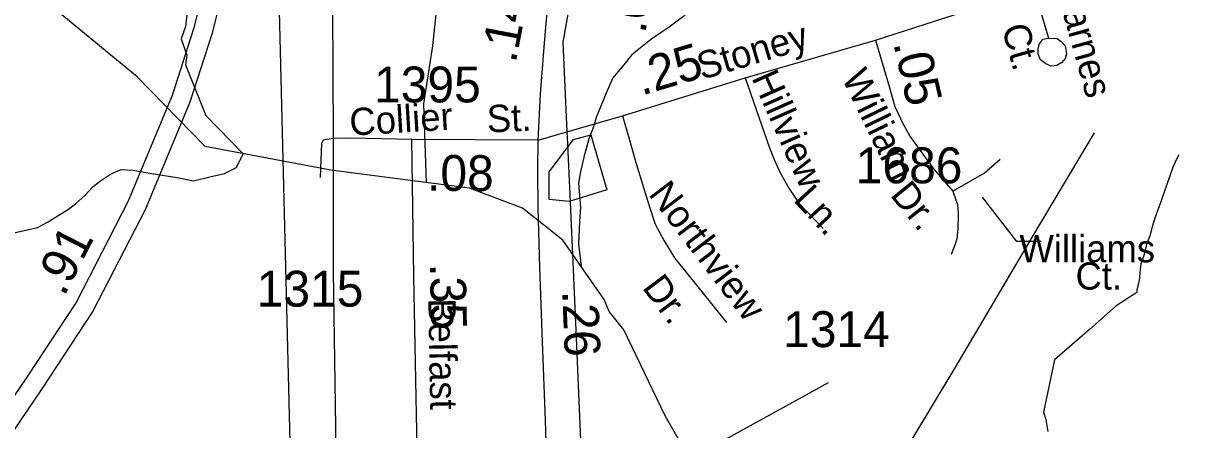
# Model space of a CAD drawing. Extents: x 2206922 to 2357709, y 510027 to 673830.
# Drawn here: x 2301643 to 2305772, y 613715 to 615129 of the extents above; entities that cross this region are included whole.
import ezdxf

# ---------------------------------------------------------------- set-up
doc = ezdxf.new("R2010")
doc.units = 0
for name, color, linetype in [('Exist Boundary Political City Limit New', 7, 'Continuous'), ('Exist Boundary Political Urban Extension UEB', 7, 'Continuous'), ('Exist Hydrographic Creek Single Shore', 7, 'Continuous'), ('Exist Hydrographic Misc Water Feature', 7, 'Continuous'), ('Exist Railroad Mainline', 7, 'Continuous'), ('Exist Road Non-System Type 51', 7, 'Continuous'), ('Exist Road Non-System Type 51 Label', 7, 'Continuous'), ('Exist Road Primary Interstate Divided Center Attributed', 7, 'Continuous'), ('Exist Road Primary Interstate Service Mileage Tenths English Label', 7, 'Continuous'), ('Exist Road Primary US Attributed', 7, 'Continuous'), ('Exist Road Primary US Mileage Tenths English Label', 7, 'Continuous'), ('Exist Road Secondary Mileage Hundredths English Label', 7, 'Continuous'), ('Exist Road Secondary Type 51 Attributed', 7, 'Continuous'), ('Exist Road Secondary Type 51 Label', 7, 'Continuous'), ('Exist Road Secondary Type 51 Number Label', 7, 'Continuous'), ('Map Preparation Boundary City Limit Buffer Line', 7, 'Continuous')]:
    doc.layers.add(name, color=color, linetype=linetype)

msp = doc.modelspace()

# ---------------------------------------------------------------- linework, layer by layer
at = {"layer": 'Exist Boundary Political City Limit New'}
msp.add_lwpolyline([(2303676.8, 614549.4), (2303545.8, 614508.7), (2303476.5, 614516.5), (2303476, 614538.6), (2303476.5, 614611.9), (2303560.8, 614724.8), (2303621.2, 614741.8), (2303676.8, 614549.4)], dxfattribs=at)
at = {"layer": 'Exist Boundary Political Urban Extension UEB'}
for p, q in [((2302608, 612265), (2302479.1, 617461.6)), ((2303538, 614751.7), (2303540.7, 614690.5)), ((2303540.7, 614690.5), (2303541, 614682.3)), ((2303541, 614682.3), (2303548.8, 614507.1)), ((2303548.8, 614507.1), (2303568.6, 614060.1)), ((2303568.6, 614060.1), (2303616, 612990))]:
    msp.add_line(p, q, dxfattribs=at)
msp.add_lwpolyline([(2303591.3, 615440.4), (2303524.1, 615064.3), (2303538, 614751.7)], dxfattribs=at)
at = {"layer": 'Exist Hydrographic Creek Single Shore'}
msp.add_lwpolyline([(2305786.1, 613140.6), (2305527.1, 613281.1), (2305443, 613304), (2305202.1, 613267.9), (2305060, 613275.4), (2304159, 613475.1), (2304016.1, 613564.5), (2303966, 613615), (2303880.9, 613762.5), (2303736, 614061.8), (2303684.9, 614125.4), (2303668.1, 614167.3), (2303523.9, 614374.8), (2303382.9, 614485.3), (2303197.9, 614555.2), (2302714, 614617.7), (2302275.9, 614700.7), (2302039.4, 614943.5), (2301631.9, 615279.4)], dxfattribs=at)
at = {"layer": 'Exist Hydrographic Misc Water Feature'}
for points in [[(2301619.2, 617404.9), (2302033.2, 617205.5), (2302501.1, 616982.5), (2302446, 616653.9), (2302398.2, 616137.4), (2302360, 615793.2), (2302288.3, 615439.3), (2302243, 615322.6), (2302233.7, 615258.7), (2302220.4, 615232.3), (2302207.1, 615119), (2302192.7, 615075.9), (2302211.9, 615018.6), (2302207.1, 614985.1), (2302278.8, 614808.2), (2302408.9, 614675.5)], [(2303114.2, 615937.6), (2303062.8, 615725.2), (2302978.7, 615700.5), (2302896.9, 615665.4), (2302986.5, 615512.4), (2303098.7, 615328), (2303069.7, 615051.7), (2303037.8, 614849.3), (2303047.6, 614574.6)], [(2304070.4, 615290.4), (2304045.2, 615254), (2303991.2, 615203.7), (2303945.7, 615155), (2303894.3, 615116.5), (2303866.6, 615098.4), (2303829.1, 615072), (2303789.3, 615039.5), (2303763.4, 615019), (2303736, 614985), (2303698.4, 614940.4), (2303675.1, 614886.4), (2303640.2, 614802), (2303630.2, 614769.8), (2303614.6, 614727.9), (2303597.5, 614663.6), (2303584, 614607.3), (2303578.5, 614571.6), (2303585.5, 614489.4), (2303582, 614439.6), (2303578.7, 614361.5), (2303588.2, 614282.3)], [(2305377.6, 614748.8), (2305157.8, 614380.4), (2304890.8, 613929.9), (2304678.8, 613575.8), (2304560.7, 613386)], [(2301603.4, 614398.2), (2301651.2, 614408.8), (2301691, 614419), (2301728.9, 614437.6), (2301762.9, 614459.7), (2301796.4, 614480.2), (2301824.1, 614500.4), (2301858.1, 614530.9), (2301885.6, 614561.3), (2301911, 614581.4), (2301943, 614601.7), (2301959.2, 614609.8), (2301983, 614620.4), (2302024.5, 614618.2), (2302089.6, 614606.3), (2302178.3, 614592.5), (2302235.5, 614580.7), (2302292.7, 614594.5), (2302343.9, 614606.3), (2302385.1, 614627.9), (2302408.9, 614675.5)], [(2305672.1, 614672), (2305662.4, 614652), (2305650.7, 614625.7), (2305639.3, 614591.4), (2305625.5, 614555.3), (2305609.9, 614507.4), (2305592.3, 614461), (2305580.8, 614425), (2305571, 614389.2), (2305559.7, 614358.9), (2305549.9, 614320.6), (2305540.2, 614290.8), (2305536.7, 614262.5), (2305535.3, 614240.4), (2305533.2, 614230.6), (2305529.3, 614214.6), (2305525.7, 614200.6), (2305525.7, 614192.4), (2305454.1, 614145.6), (2305360.8, 614062.7), (2305238.4, 613957.5), (2305200.2, 613775.4), (2305208.4, 613749.5), (2305215, 613707.6)]]:
    msp.add_lwpolyline(points, dxfattribs=at)
at = {"layer": 'Exist Railroad Mainline'}
msp.add_lwpolyline([(2302697.3, 617445.4), (2302715.2, 616079.7), (2302722.8, 614735.6), (2302722.8, 614265.4), (2302739.9, 613105)], dxfattribs=at)
at = {"layer": 'Exist Road Non-System Type 51'}
for p, q in [((2305166.8, 615249.7), (2305217.6, 615078.7)), ((2303731.6, 614808), (2303752.3, 614735.8))]:
    msp.add_line(p, q, dxfattribs=at)
for points in [[(2305217.6, 615078.7), (2305247.5, 615077.1), (2305261.7, 615067.2), (2305275.7, 615051.2), (2305280.1, 615023.4), (2305276.3, 615007.4), (2305264.5, 614993.1), (2305246.5, 614983), (2305226.6, 614980.8), (2305208.4, 614988.7), (2305190.3, 615002.3), (2305182.2, 615024.2), (2305182, 615038.2), (2305185.7, 615056.4), (2305197.6, 615074.4), (2305217.6, 615078.7)], [(2304159.6, 614939.5), (2304244.3, 614696.3), (2304261.3, 614655.3), (2304281.1, 614611.5), (2304312.1, 614555), (2304347.5, 614502.7), (2304432.2, 614415)], [(2304710.5, 614779), (2304734.5, 614737.3), (2304766.8, 614691.3), (2304817.4, 614622), (2304883.8, 614544.9)], [(2302708.9, 614726.6), (2302698.9, 614725.3), (2302687.6, 614722.5), (2302682, 614711.2), (2302677.8, 614592.4)], [(2302997, 614725.3), (2302783.7, 614729.6), (2302721.5, 614728.1), (2302708.9, 614726.6)], [(2303752.3, 614735.8), (2303778.2, 614645.4), (2303823.4, 614497), (2303846, 614429.9), (2303855.3, 614412.6)], [(2304883.8, 614544.9), (2304993, 614608), (2305049.5, 614656)], [(2304883.8, 614544.9), (2304895.7, 614511.4), (2304899.9, 614498.7), (2304902.6, 614466.6), (2304901.2, 614412.9), (2304898.4, 614379), (2304892.7, 614360.6), (2304878.6, 614323.9)], [(2303855.3, 614412.6), (2303877.1, 614371.9), (2303913.8, 614312.6), (2304094.6, 614087.8)]]:
    msp.add_lwpolyline(points, dxfattribs=at)
at = {"layer": 'Exist Road Non-System Type 51 Label'}
msp.add_lwpolyline([(2305192.4, 614369.3), (2305107.9, 614369.3), (2304988.1, 614524.4)], dxfattribs=at)
at = {"layer": 'Exist Road Primary Interstate Divided Center Attributed'}
for points in [[(2302433.5, 617456.9), (2302442.9, 616905.6), (2302436.6, 616409.7), (2302420.9, 616111.6), (2302386.4, 615782.1), (2302326.8, 615471.4), (2302235.9, 615110.6), (2302160.6, 614878.3), (2302006.9, 614508), (2301828, 614159.7), (2301652.4, 613893), (2301395.1, 613516.4), (2301053.9, 613030.6)], [(2302499.2, 617454.8), (2302508.5, 616905.7), (2302502.2, 616407.6), (2302486.4, 616106.5), (2302451.4, 615772.5), (2302390.9, 615457.2), (2302299, 615092.4), (2302222.2, 614855.6), (2302066.4, 614480.4), (2301884.8, 614126.6), (2301706.9, 613856.4), (2301449.1, 613479), (2301111.8, 612998.5)]]:
    msp.add_lwpolyline(points, dxfattribs=at)
at = {"layer": 'Exist Road Primary US Attributed'}
for points in [[(2303437.7, 614722.5), (2303446.2, 614883.6), (2303457.5, 615033.5), (2303464.4, 615114.9), (2303472.2, 615203.5), (2303492, 615343.8), (2303511.2, 615454)], [(2303474.5, 613364.8), (2303463.2, 613745.8), (2303453.3, 614021.4), (2303443.4, 614280.1), (2303437.7, 614487.1), (2303436.3, 614615.8), (2303437.7, 614722.5)]]:
    msp.add_lwpolyline(points, dxfattribs=at)
at = {"layer": 'Exist Road Secondary Type 51 Attributed'}
for points in [[(2304614.4, 615071.6), (2305166.8, 615249.7), (2305428.1, 615327.5), (2305470.5, 615340.2), (2305495.9, 615351.5), (2305535.5, 615374.1), (2305608.9, 615425), (2305799.6, 615624.3), (2307114.1, 616996.9), (2307727.7, 617652), (2308048, 617998.7), (2308100.5, 618040.5), (2308136.8, 618063.4), (2308167.8, 618078.2), (2308201.4, 618090.3), (2308249.9, 618106.5), (2308366.9, 618132.1), (2308532.5, 618169.8), (2308634.7, 618191.3), (2308738.3, 618212.9), (2308854.1, 618231.7), (2309011.5, 618251.9)], [(2303437.7, 614722.5), (2303538, 614751.7), (2303731.6, 614808), (2304159.6, 614939.5), (2304614.4, 615071.6)], [(2304614.4, 615071.6), (2304659.7, 614917.5), (2304682.3, 614839.8), (2304710.5, 614779)], [(2303021, 613345), (2303003.9, 614249.2), (2302997, 614725.3)], [(2303437.7, 614722.5), (2302997, 614725.3)]]:
    msp.add_lwpolyline(points, dxfattribs=at)
at = {"layer": 'Exist Road Secondary Type 51 Number Label'}
msp.add_lwpolyline([(2303315.1, 613439.4), (2303792.4, 613515.7), (2304451, 613878.4)], dxfattribs=at)
at = {"layer": 'Map Preparation Boundary City Limit Buffer Line'}
msp.add_lwpolyline([(2303676.8, 614549.4), (2303545.8, 614508.7), (2303476.5, 614516.5), (2303476, 614538.6), (2303476.5, 614611.9), (2303560.8, 614724.8), (2303621.2, 614741.8), (2303676.8, 614549.4)], dxfattribs=at)

# ---------------------------------------------------------------- texts
at = {"layer": 'Exist Road Non-System Type 51 Label'}
for s, rotation, p in [('Barnes', 285.5185, (2305243.9, 615251.5)), ('Ct.', 285.5185, (2305053.9, 615114.9)), ('Hillview', 293.9236, (2304180.9, 614940.6)), ('William', 295.9568, (2304494.8, 614941.5)), ('Northview', 307.2821, (2303820.1, 614534.3)), ('Ln.', 312.5677, (2304324.9, 614513.1)), ('Dr.', 308.9991, (2304662.8, 614531.1)), ('Dr.', 306.8342, (2303798.2, 614208.9))]:
    msp.add_text(s, height=95, rotation=rotation, dxfattribs=at).set_placement(p)
for s, p in [('Williams', (2305116.6, 614297.2)), ('Ct.', (2305312.1, 614202))]:
    msp.add_text(s, height=95, dxfattribs=at).set_placement(p)
at = {"layer": 'Exist Road Primary Interstate Service Mileage Tenths English Label'}
msp.add_text('.91', height=125, rotation=62.8265, dxfattribs=at).set_placement((2301783.9, 614174.8))
at = {"layer": 'Exist Road Primary US Mileage Tenths English Label'}
for s, rotation, p in [('.14', 79.1915, (2303359.3, 614988.6)), ('.26', 272.3505, (2303521.5, 614197.9))]:
    msp.add_text(s, height=125, rotation=rotation, dxfattribs=at).set_placement(p)
at = {"layer": 'Exist Road Secondary Mileage Hundredths English Label'}
for s, rotation, p in [('.04', 80.8711, (2303811.3, 615092.1)), ('.25', 16.6174, (2303798.7, 614877.7)), ('.05', 282.8082, (2304675.9, 615060.6)), ('.08', 359.6325, (2303050, 614546.5)), ('.35', 271.1131, (2303060.1, 614292.9))]:
    msp.add_text(s, height=125, rotation=rotation, dxfattribs=at).set_placement(p)
at = {"layer": 'Exist Road Secondary Type 51 Label'}
for s, rotation, p in [('Stoney', 16.6174, (2304008.4, 614932.4)), ('Collier', 3.4684, (2302782.3, 614738.2)), ('St.', 2.4231, (2303260.8, 614749.5)), ('Belfast', 270.988, (2303054.5, 614170.9))]:
    msp.add_text(s, height=95, rotation=rotation, dxfattribs=at).set_placement(p)
at = {"layer": 'Exist Road Secondary Type 51 Number Label'}
for s, p in [('1395', (2302865.6, 614854.4)), ('1686', (2304545.6, 614572.6)), ('1315', (2302456.1, 614142.6)), ('1314', (2304292.2, 614001.6))]:
    msp.add_text(s, height=125, dxfattribs=at).set_placement(p)

doc.saveas('drawing.dxf')
